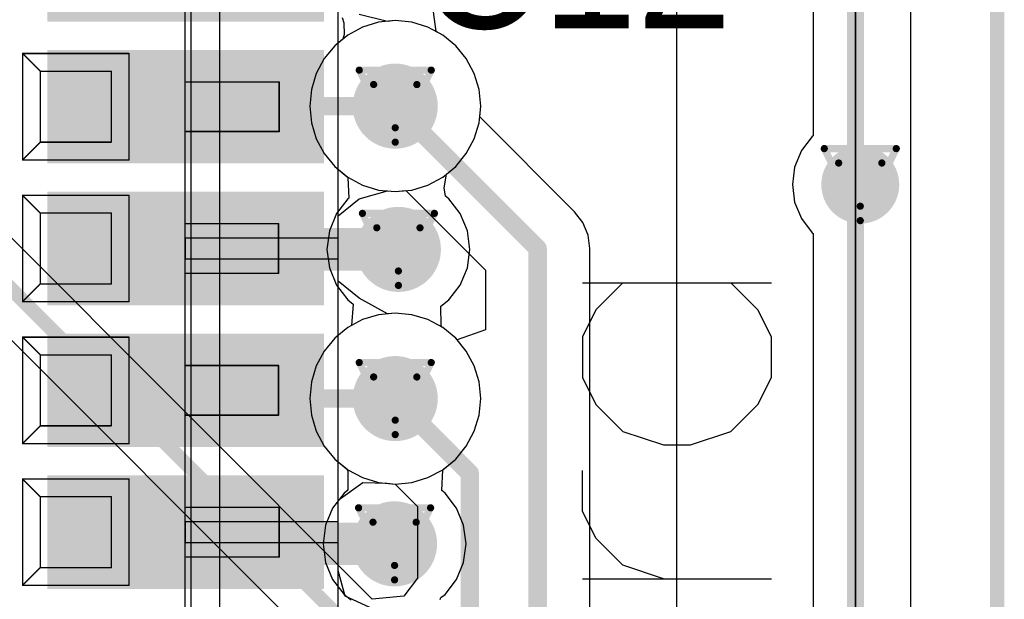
# Model space of a CAD drawing. Header units: millimetres. Extents: x 138 to 555, y 26 to 334.
# Tile 686 of 713: x 361.92 to 368.87, y 293.53 to 297.62. Entities that reach past the tile are written whole.
import ezdxf

# ---------------------------------------------------------------- set-up
doc = ezdxf.new("R2010")
doc.units = ezdxf.units.MM
for name, color, linetype in [('BottomLayer', 5, 'Continuous'), ('DrillDrawing', 1, 'Continuous'), ('KeepOutLayer', 6, 'Continuous'), ('Mechanical20', 56, 'Continuous'), ('Mechanical27', 56, 'Continuous'), ('Mechanical30', 56, 'Continuous'), ('MidLayer1', 16, 'Continuous'), ('MidLayer2', 76, 'Continuous'), ('MidLayer3', 90, 'Continuous'), ('MidLayer4', 156, 'Continuous'), ('MultiLayer', 9, 'Continuous'), ('TopLayer', 1, 'Continuous'), ('TopOverlay', 2, 'Continuous'), ('TopPaste', 8, 'Continuous'), ('TopSolder', 216, 'Continuous'), ('ViaHoleLayer', 16, 'Continuous')]:
    doc.layers.add(name, color=color, linetype=linetype)

# ---------------------------------------------------------------- blocks, each defined once
blk = doc.blocks.new('CON_SAMTEC_CLM_120_02_L_D_R__________C______503')
at = {"layer": 'Mechanical20', "const_width": 0.01}
blk.add_lwpolyline([(2.35, -10.45), (2.35, 10.45)], dxfattribs=at)
at = {"layer": 'Mechanical27', "const_width": 0.01}
for points in [[(6, -18), (6, 20)], [(1.27, -10.215), (1.27, 10.215)], [(0.125, 7.875), (0.875, 7.875)], [(0.125, 7.125), (0.125, 7.875)], [(0.125, 7.875), (0.25, 7.75)], [(0.875, 7.125), (0.875, 7.875)], [(0.25, 7.25), (0.25, 7.75)], [(0.25, 7.75), (0.75, 7.75)], [(0.75, 7.25), (0.75, 7.75)], [(1.28, 7.675), (1.935, 7.675)], [(1.935, 7.325), (1.935, 7.675)], [(1.28, 7.325), (1.935, 7.325)], [(0.125, 7.125), (0.25, 7.25)], [(0.25, 7.25), (0.75, 7.25)], [(0.125, 7.125), (0.875, 7.125)], [(0.125, 6.875), (0.875, 6.875)], [(0.125, 6.125), (0.125, 6.875)], [(0.125, 6.875), (0.25, 6.75)], [(0.875, 6.125), (0.875, 6.875)], [(0.25, 6.25), (0.25, 6.75)], [(0.25, 6.75), (0.75, 6.75)], [(0.75, 6.25), (0.75, 6.75)], [(1.275, 6.675), (1.93, 6.675)], [(1.93, 6.325), (1.93, 6.675)], [(1.275, 6.325), (1.93, 6.325)], [(0.125, 6.125), (0.25, 6.25)], [(0.25, 6.25), (0.75, 6.25)], [(0.125, 6.125), (0.875, 6.125)], [(0.125, 5.875), (0.875, 5.875)], [(0.125, 5.125), (0.125, 5.875)], [(0.125, 5.875), (0.25, 5.75)], [(0.875, 5.125), (0.875, 5.875)], [(0.25, 5.25), (0.25, 5.75)], [(0.25, 5.75), (0.75, 5.75)], [(0.75, 5.25), (0.75, 5.75)], [(1.275, 5.675), (1.93, 5.675)], [(1.93, 5.325), (1.93, 5.675)], [(1.275, 5.325), (1.93, 5.325)], [(0.125, 5.125), (0.25, 5.25)], [(0.25, 5.25), (0.75, 5.25)], [(0.125, 5.125), (0.875, 5.125)], [(0.125, 4.875), (0.875, 4.875)], [(0.125, 4.125), (0.125, 4.875)], [(0.125, 4.875), (0.25, 4.75)], [(0.875, 4.125), (0.875, 4.875)], [(0.25, 4.25), (0.25, 4.75)], [(0.25, 4.75), (0.75, 4.75)], [(0.75, 4.25), (0.75, 4.75)], [(1.28, 4.675), (1.935, 4.675)], [(1.935, 4.325), (1.935, 4.675)], [(1.28, 4.325), (1.935, 4.325)], [(0.125, 4.125), (0.25, 4.25)], [(0.25, 4.25), (0.75, 4.25)], [(0.125, 4.125), (0.875, 4.125)]]:
    blk.add_lwpolyline(points, dxfattribs=at)
at = {"layer": 'Mechanical27', "const_width": 0.005}
for points in [[(0.1225, 7.875, 1), (0.1275, 7.875, 1)], [(0.1225, 7.875, 1), (0.1275, 7.875, 1)], [(0.1225, 7.875, 1), (0.1275, 7.875, 1)], [(0.8725, 7.875, 1), (0.8775, 7.875, 1)], [(0.8725, 7.875, 1), (0.8775, 7.875, 1)], [(0.2475, 7.75, 1), (0.2525, 7.75, 1)], [(0.2475, 7.75, 1), (0.2525, 7.75, 1)], [(0.2475, 7.75, 1), (0.2525, 7.75, 1)], [(0.7475, 7.75, 1), (0.7525, 7.75, 1)], [(0.7475, 7.75, 1), (0.7525, 7.75, 1)], [(1.2775, 7.675, 1), (1.2825, 7.675, 1)], [(1.9325, 7.675, 1), (1.9375, 7.675, 1)], [(1.9325, 7.675, 1), (1.9375, 7.675, 1)], [(1.2775, 7.325, 1), (1.2825, 7.325, 1)], [(1.9325, 7.325, 1), (1.9375, 7.325, 1)], [(1.9325, 7.325, 1), (1.9375, 7.325, 1)], [(0.2475, 7.25, 1), (0.2525, 7.25, 1)], [(0.2475, 7.25, 1), (0.2525, 7.25, 1)], [(0.2475, 7.25, 1), (0.2525, 7.25, 1)], [(0.7475, 7.25, 1), (0.7525, 7.25, 1)], [(0.7475, 7.25, 1), (0.7525, 7.25, 1)], [(0.1225, 7.125, 1), (0.1275, 7.125, 1)], [(0.1225, 7.125, 1), (0.1275, 7.125, 1)], [(0.1225, 7.125, 1), (0.1275, 7.125, 1)], [(0.8725, 7.125, 1), (0.8775, 7.125, 1)], [(0.8725, 7.125, 1), (0.8775, 7.125, 1)], [(0.1225, 6.875, 1), (0.1275, 6.875, 1)], [(0.1225, 6.875, 1), (0.1275, 6.875, 1)], [(0.1225, 6.875, 1), (0.1275, 6.875, 1)], [(0.8725, 6.875, 1), (0.8775, 6.875, 1)], [(0.8725, 6.875, 1), (0.8775, 6.875, 1)], [(0.2475, 6.75, 1), (0.2525, 6.75, 1)], [(0.2475, 6.75, 1), (0.2525, 6.75, 1)], [(0.2475, 6.75, 1), (0.2525, 6.75, 1)], [(0.7475, 6.75, 1), (0.7525, 6.75, 1)], [(0.7475, 6.75, 1), (0.7525, 6.75, 1)], [(1.2725, 6.675, 1), (1.2775, 6.675, 1)], [(1.9275, 6.675, 1), (1.9325, 6.675, 1)], [(1.9275, 6.675, 1), (1.9325, 6.675, 1)], [(1.2725, 6.325, 1), (1.2775, 6.325, 1)], [(1.9275, 6.325, 1), (1.9325, 6.325, 1)], [(1.9275, 6.325, 1), (1.9325, 6.325, 1)], [(0.2475, 6.25, 1), (0.2525, 6.25, 1)], [(0.2475, 6.25, 1), (0.2525, 6.25, 1)], [(0.2475, 6.25, 1), (0.2525, 6.25, 1)], [(0.7475, 6.25, 1), (0.7525, 6.25, 1)], [(0.7475, 6.25, 1), (0.7525, 6.25, 1)], [(0.1225, 6.125, 1), (0.1275, 6.125, 1)], [(0.1225, 6.125, 1), (0.1275, 6.125, 1)], [(0.1225, 6.125, 1), (0.1275, 6.125, 1)], [(0.8725, 6.125, 1), (0.8775, 6.125, 1)], [(0.8725, 6.125, 1), (0.8775, 6.125, 1)], [(0.1225, 5.875, 1), (0.1275, 5.875, 1)], [(0.1225, 5.875, 1), (0.1275, 5.875, 1)], [(0.1225, 5.875, 1), (0.1275, 5.875, 1)], [(0.8725, 5.875, 1), (0.8775, 5.875, 1)], [(0.8725, 5.875, 1), (0.8775, 5.875, 1)], [(0.2475, 5.75, 1), (0.2525, 5.75, 1)], [(0.2475, 5.75, 1), (0.2525, 5.75, 1)], [(0.2475, 5.75, 1), (0.2525, 5.75, 1)], [(0.7475, 5.75, 1), (0.7525, 5.75, 1)], [(0.7475, 5.75, 1), (0.7525, 5.75, 1)], [(1.2725, 5.675, 1), (1.2775, 5.675, 1)], [(1.9275, 5.675, 1), (1.9325, 5.675, 1)], [(1.9275, 5.675, 1), (1.9325, 5.675, 1)], [(1.2725, 5.325, 1), (1.2775, 5.325, 1)], [(1.9275, 5.325, 1), (1.9325, 5.325, 1)], [(1.9275, 5.325, 1), (1.9325, 5.325, 1)], [(0.2475, 5.25, 1), (0.2525, 5.25, 1)], [(0.2475, 5.25, 1), (0.2525, 5.25, 1)], [(0.2475, 5.25, 1), (0.2525, 5.25, 1)], [(0.7475, 5.25, 1), (0.7525, 5.25, 1)], [(0.7475, 5.25, 1), (0.7525, 5.25, 1)], [(0.1225, 5.125, 1), (0.1275, 5.125, 1)], [(0.1225, 5.125, 1), (0.1275, 5.125, 1)], [(0.1225, 5.125, 1), (0.1275, 5.125, 1)], [(0.8725, 5.125, 1), (0.8775, 5.125, 1)], [(0.8725, 5.125, 1), (0.8775, 5.125, 1)], [(0.1225, 4.875, 1), (0.1275, 4.875, 1)], [(0.1225, 4.875, 1), (0.1275, 4.875, 1)], [(0.1225, 4.875, 1), (0.1275, 4.875, 1)], [(0.8725, 4.875, 1), (0.8775, 4.875, 1)], [(0.8725, 4.875, 1), (0.8775, 4.875, 1)], [(0.2475, 4.75, 1), (0.2525, 4.75, 1)], [(0.2475, 4.75, 1), (0.2525, 4.75, 1)], [(0.2475, 4.75, 1), (0.2525, 4.75, 1)], [(0.7475, 4.75, 1), (0.7525, 4.75, 1)], [(0.7475, 4.75, 1), (0.7525, 4.75, 1)], [(1.2775, 4.675, 1), (1.2825, 4.675, 1)], [(1.9325, 4.675, 1), (1.9375, 4.675, 1)], [(1.9325, 4.675, 1), (1.9375, 4.675, 1)], [(1.2775, 4.325, 1), (1.2825, 4.325, 1)], [(1.9325, 4.325, 1), (1.9375, 4.325, 1)], [(1.9325, 4.325, 1), (1.9375, 4.325, 1)], [(0.2475, 4.25, 1), (0.2525, 4.25, 1)], [(0.2475, 4.25, 1), (0.2525, 4.25, 1)], [(0.2475, 4.25, 1), (0.2525, 4.25, 1)], [(0.7475, 4.25, 1), (0.7525, 4.25, 1)], [(0.7475, 4.25, 1), (0.7525, 4.25, 1)], [(0.1225, 4.125, 1), (0.1275, 4.125, 1)], [(0.1225, 4.125, 1), (0.1275, 4.125, 1)], [(0.1225, 4.125, 1), (0.1275, 4.125, 1)], [(0.8725, 4.125, 1), (0.8775, 4.125, 1)], [(0.8725, 4.125, 1), (0.8775, 4.125, 1)]]:
    blk.add_lwpolyline(points, format="xyb", close=True, dxfattribs=at)
at = {"layer": 'TopLayer'}
for points in [[(2.2, 7.85), (0.35, 7.85), (2.2, 7.15), (0.35, 7.15)], [(2.2, 6.85), (0.35, 6.85), (2.2, 6.15), (0.35, 6.15)], [(2.2, 5.85), (0.35, 5.85), (2.2, 5.15), (0.35, 5.15)], [(2.2, 4.85), (0.35, 4.85), (2.2, 4.15), (0.35, 4.15)]]:
    blk.add_solid(points, dxfattribs=at)
at = {"layer": 'TopOverlay', "const_width": 0.12}
blk.add_lwpolyline([(6, -18), (6, 20)], dxfattribs=at)
at = {"layer": 'TopPaste'}
for points in [[(2.2, 7.85), (0.35, 7.85), (2.2, 7.15), (0.35, 7.15)], [(2.2, 6.85), (0.35, 6.85), (2.2, 6.15), (0.35, 6.15)], [(2.2, 5.85), (0.35, 5.85), (2.2, 5.15), (0.35, 5.15)], [(2.2, 4.85), (0.35, 4.85), (2.2, 4.15), (0.35, 4.15)]]:
    blk.add_solid(points, dxfattribs=at)
at = {"layer": 'TopSolder'}
for points in [[(2.25, 8.9), (0.3, 8.9), (2.25, 8.1), (0.3, 8.1)], [(2.25, 7.9), (0.3, 7.9), (2.25, 7.1), (0.3, 7.1)], [(2.25, 6.9), (0.3, 6.9), (2.25, 6.1), (0.3, 6.1)], [(2.25, 5.9), (0.3, 5.9), (2.25, 5.1), (0.3, 5.1)], [(2.25, 4.9), (0.3, 4.9), (2.25, 4.1), (0.3, 4.1)]]:
    blk.add_solid(points, dxfattribs=at)

msp = doc.modelspace()

# ---------------------------------------------------------------- linework, layer by layer
at = {"layer": 'BottomLayer'}
for p, q in [((368.2087, 310.8956), (368.2087, 62.1191)), ((364.3434, 297.5683), (364.2392, 297.5126)), ((364.4565, 297.6026), (364.3434, 297.5683)), ((364.5741, 297.6142), (364.4565, 297.6026)), ((364.6917, 297.6026), (364.5741, 297.6142)), ((364.8049, 297.5683), (364.6917, 297.6026)), ((364.9091, 297.5126), (364.8049, 297.5683)), ((364.4121, 293.5362), (360.4271, 297.5212)), ((364.2392, 297.5126), (364.1478, 297.4376)), ((365.0004, 297.4376), (364.9091, 297.5126)), ((364.1478, 297.4376), (364.0728, 297.3462)), ((365.0754, 297.3462), (365.0004, 297.4376)), ((364.0728, 297.3462), (364.0171, 297.242)), ((365.1311, 297.242), (365.0754, 297.3462)), ((364.0171, 297.242), (363.9828, 297.1289)), ((365.1654, 297.1289), (365.1311, 297.242)), ((360.1413, 297.0861), (364.1057, 293.1217)), ((363.9828, 297.1289), (363.9712, 297.0113)), ((365.177, 297.0113), (365.1654, 297.1289)), ((363.9712, 297.0113), (363.9828, 296.8936)), ((365.1697, 296.9364), (365.177, 297.0113)), ((365.8389, 296.2671), (365.1697, 296.9364)), ((363.9828, 296.8936), (364.0171, 296.7805)), ((364.0171, 296.7805), (364.0728, 296.6763)), ((364.0728, 296.6763), (364.1478, 296.5849)), ((364.1478, 296.5849), (364.2392, 296.51)), ((364.2392, 296.51), (364.3434, 296.4543)), ((364.3434, 296.4543), (364.4565, 296.4199)), ((364.4565, 296.4199), (364.5741, 296.4084)), ((364.5741, 296.4084), (364.649, 296.4157)), ((364.649, 296.4157), (365.2104, 295.8543)), ((365.8974, 296.1909), (365.8389, 296.2671)), ((365.9342, 296.1021), (365.8974, 296.1909)), ((365.9467, 296.0068), (365.9342, 296.1021)), ((365.9467, 290.5292), (365.9467, 296.0068)), ((365.2104, 295.8543), (365.2104, 295.4351)), ((364.4565, 295.5407), (364.3434, 295.5064)), ((364.5741, 295.5523), (364.4565, 295.5407)), ((364.6917, 295.5407), (364.5741, 295.5523)), ((364.8049, 295.5064), (364.6917, 295.5407)), ((364.3434, 295.5064), (364.2392, 295.4507)), ((364.9091, 295.4507), (364.8049, 295.5064)), ((364.2392, 295.4507), (364.1478, 295.3757)), ((365.0004, 295.3757), (364.9091, 295.4507)), ((365.2104, 295.4351), (365.0104, 295.3635)), ((364.1478, 295.3757), (364.0728, 295.2843)), ((365.0104, 295.3635), (365.0004, 295.3757)), ((364.0728, 295.2843), (364.0171, 295.1801)), ((364.0171, 295.1801), (363.9828, 295.067)), ((363.9828, 295.067), (363.9712, 294.9494)), ((363.9712, 294.9494), (363.9828, 294.8317)), ((363.9828, 294.8317), (364.0171, 294.7186)), ((364.0171, 294.7186), (364.0728, 294.6144)), ((364.0728, 294.6144), (364.1478, 294.5231)), ((364.1478, 294.5231), (364.2392, 294.4481)), ((364.2392, 294.4481), (364.3434, 294.3924)), ((364.3434, 294.3924), (364.4565, 294.358)), ((364.4565, 294.358), (364.5741, 294.3465)), ((364.5741, 294.3465), (364.7313, 294.1883)), ((364.7313, 294.1883), (364.7313, 293.6824)), ((364.7313, 293.6824), (364.6358, 293.5554)), ((364.6358, 293.5554), (364.4121, 293.5362))]:
    msp.add_line(p, q, dxfattribs=at)
for points, const_width in [([(360.2468, 297.341), (364.5933, 292.9946)], 0.1), ([(364.5741, 297.0113), (365.5786, 296.0068)], 0.13), ([(365.5786, 290.5292), (365.5786, 296.0068)], 0.13), ([(364.5741, 294.9494), (365.0994, 294.4241)], 0.13), ([(365.0994, 290.6461), (365.0994, 294.4241)], 0.13)]:
    msp.add_lwpolyline(points, dxfattribs=dict(at, const_width=const_width))
for points, const_width in [([(364.4241, 297.0113, 1), (364.7241, 297.0113, 1)], 0.3), ([(364.5416, 297.0113, 1), (364.6066, 297.0113, 1)], 0.065), ([(367.7169, 296.458, 1), (367.9919, 296.458, 1)], 0.275), ([(364.4464, 296.0013, 1), (364.7464, 296.0013, 1)], 0.3), ([(365.5461, 296.0068, 1), (365.6111, 296.0068, 1)], 0.065), ([(365.5461, 296.0068, 1), (365.6111, 296.0068, 1)], 0.065), ([(364.4241, 294.9494, 1), (364.7241, 294.9494, 1)], 0.3), ([(364.5416, 294.9494, 1), (364.6066, 294.9494, 1)], 0.065), ([(365.0669, 294.4241, 1), (365.1319, 294.4241, 1)], 0.065), ([(365.0669, 294.4241, 1), (365.1319, 294.4241, 1)], 0.065), ([(364.4194, 293.9253, 1), (364.7194, 293.9253, 1)], 0.3)]:
    msp.add_lwpolyline(points, format="xyb", close=True, dxfattribs=dict(at, const_width=const_width))
at = {"layer": 'DrillDrawing'}
for points, const_width in [([(368.8205, 61.5074), (368.8205, 311.5074)], 0.1), ([(364.3201, 297.2653), (364.8281, 297.2653)], 0.0508), ([(364.3201, 297.2653), (364.5741, 296.7573)], 0.0508), ([(364.5741, 296.7573), (364.8281, 297.2653)], 0.0508), ([(364.4217, 297.1637), (364.7265, 297.1637)], 0.0508), ([(364.4217, 297.1637), (364.5741, 296.8589)], 0.0508), ([(364.5741, 296.8589), (364.7265, 297.1637)], 0.0508), ([(367.6004, 296.712), (368.1084, 296.712)], 0.0508), ([(367.6004, 296.712), (367.8544, 296.204)], 0.0508), ([(367.8544, 296.204), (368.1084, 296.712)], 0.0508), ([(367.702, 296.6104), (368.0068, 296.6104)], 0.0508), ([(367.702, 296.6104), (367.8544, 296.3056)], 0.0508), ([(367.8544, 296.3056), (368.0068, 296.6104)], 0.0508), ([(364.3424, 296.2553), (364.8504, 296.2553)], 0.0508), ([(364.3424, 296.2553), (364.5964, 295.7473)], 0.0508), ([(364.5964, 295.7473), (364.8504, 296.2553)], 0.0508), ([(364.444, 296.1537), (364.7488, 296.1537)], 0.0508), ([(364.444, 296.1537), (364.5964, 295.8489)], 0.0508), ([(364.5964, 295.8489), (364.7488, 296.1537)], 0.0508), ([(364.3201, 295.2034), (364.8281, 295.2034)], 0.0508), ([(364.3201, 295.2034), (364.5741, 294.6954)], 0.0508), ([(364.5741, 294.6954), (364.8281, 295.2034)], 0.0508), ([(364.4217, 295.1018), (364.7265, 295.1018)], 0.0508), ([(364.4217, 295.1018), (364.5741, 294.797)], 0.0508), ([(364.5741, 294.797), (364.7265, 295.1018)], 0.0508), ([(364.3154, 294.1793), (364.8234, 294.1793)], 0.0508), ([(364.3154, 294.1793), (364.5694, 293.6713)], 0.0508), ([(364.5694, 293.6713), (364.8234, 294.1793)], 0.0508), ([(364.417, 294.0777), (364.7218, 294.0777)], 0.0508), ([(364.417, 294.0777), (364.5694, 293.7729)], 0.0508), ([(364.5694, 293.7729), (364.7218, 294.0777)], 0.0508)]:
    msp.add_lwpolyline(points, dxfattribs=dict(at, const_width=const_width))
at = {"layer": 'DrillDrawing', "const_width": 0.0254}
for points in [[(364.3074, 297.2653, 1), (364.3328, 297.2653, 1)], [(364.3074, 297.2653, 1), (364.3328, 297.2653, 1)], [(364.8154, 297.2653, 1), (364.8408, 297.2653, 1)], [(364.8154, 297.2653, 1), (364.8408, 297.2653, 1)], [(364.409, 297.1637, 1), (364.4344, 297.1637, 1)], [(364.409, 297.1637, 1), (364.4344, 297.1637, 1)], [(364.7138, 297.1637, 1), (364.7392, 297.1637, 1)], [(364.7138, 297.1637, 1), (364.7392, 297.1637, 1)], [(364.5614, 296.8589, 1), (364.5868, 296.8589, 1)], [(364.5614, 296.8589, 1), (364.5868, 296.8589, 1)], [(364.5614, 296.7573, 1), (364.5868, 296.7573, 1)], [(364.5614, 296.7573, 1), (364.5868, 296.7573, 1)], [(367.5877, 296.712, 1), (367.6131, 296.712, 1)], [(367.5877, 296.712, 1), (367.6131, 296.712, 1)], [(368.0957, 296.712, 1), (368.1211, 296.712, 1)], [(368.0957, 296.712, 1), (368.1211, 296.712, 1)], [(367.6893, 296.6104, 1), (367.7147, 296.6104, 1)], [(367.6893, 296.6104, 1), (367.7147, 296.6104, 1)], [(367.9941, 296.6104, 1), (368.0195, 296.6104, 1)], [(367.9941, 296.6104, 1), (368.0195, 296.6104, 1)], [(367.8417, 296.3056, 1), (367.8671, 296.3056, 1)], [(367.8417, 296.3056, 1), (367.8671, 296.3056, 1)], [(364.3297, 296.2553, 1), (364.3551, 296.2553, 1)], [(364.3297, 296.2553, 1), (364.3551, 296.2553, 1)], [(364.8377, 296.2553, 1), (364.8631, 296.2553, 1)], [(364.8377, 296.2553, 1), (364.8631, 296.2553, 1)], [(367.8417, 296.204, 1), (367.8671, 296.204, 1)], [(367.8417, 296.204, 1), (367.8671, 296.204, 1)], [(364.4313, 296.1537, 1), (364.4567, 296.1537, 1)], [(364.4313, 296.1537, 1), (364.4567, 296.1537, 1)], [(364.7361, 296.1537, 1), (364.7615, 296.1537, 1)], [(364.7361, 296.1537, 1), (364.7615, 296.1537, 1)], [(364.5837, 295.8489, 1), (364.6091, 295.8489, 1)], [(364.5837, 295.8489, 1), (364.6091, 295.8489, 1)], [(364.5837, 295.7473, 1), (364.6091, 295.7473, 1)], [(364.5837, 295.7473, 1), (364.6091, 295.7473, 1)], [(364.3074, 295.2034, 1), (364.3328, 295.2034, 1)], [(364.3074, 295.2034, 1), (364.3328, 295.2034, 1)], [(364.8154, 295.2034, 1), (364.8408, 295.2034, 1)], [(364.8154, 295.2034, 1), (364.8408, 295.2034, 1)], [(364.409, 295.1018, 1), (364.4344, 295.1018, 1)], [(364.409, 295.1018, 1), (364.4344, 295.1018, 1)], [(364.7138, 295.1018, 1), (364.7392, 295.1018, 1)], [(364.7138, 295.1018, 1), (364.7392, 295.1018, 1)], [(364.5614, 294.797, 1), (364.5868, 294.797, 1)], [(364.5614, 294.797, 1), (364.5868, 294.797, 1)], [(364.5614, 294.6954, 1), (364.5868, 294.6954, 1)], [(364.5614, 294.6954, 1), (364.5868, 294.6954, 1)], [(364.3027, 294.1793, 1), (364.3281, 294.1793, 1)], [(364.3027, 294.1793, 1), (364.3281, 294.1793, 1)], [(364.8107, 294.1793, 1), (364.8361, 294.1793, 1)], [(364.8107, 294.1793, 1), (364.8361, 294.1793, 1)], [(364.4043, 294.0777, 1), (364.4297, 294.0777, 1)], [(364.4043, 294.0777, 1), (364.4297, 294.0777, 1)], [(364.7091, 294.0777, 1), (364.7345, 294.0777, 1)], [(364.7091, 294.0777, 1), (364.7345, 294.0777, 1)], [(364.5567, 293.7729, 1), (364.5821, 293.7729, 1)], [(364.5567, 293.7729, 1), (364.5821, 293.7729, 1)], [(364.5567, 293.6713, 1), (364.5821, 293.6713, 1)], [(364.5567, 293.6713, 1), (364.5821, 293.6713, 1)]]:
    msp.add_lwpolyline(points, format="xyb", close=True, dxfattribs=at)
at = {"layer": 'KeepOutLayer', "const_width": 0.1}
msp.add_lwpolyline([(368.8205, 61.5074), (368.8205, 311.5074)], dxfattribs=at)
at = {"layer": 'Mechanical27', "const_width": 0.1}
msp.add_lwpolyline([(368.8205, 61.5074), (368.8205, 311.5074)], dxfattribs=at)
at = {"layer": 'Mechanical30', "const_width": 0.1}
msp.add_lwpolyline([(368.8205, 61.5074), (368.8205, 311.5074)], dxfattribs=at)
at = {"layer": 'MidLayer1'}
for p, q in [((367.523, 306.1341), (367.523, 296.8024)), ((363.1318, 299.123), (363.1318, 293.8935)), ((363.3357, 293.8935), (363.3357, 299.123)), ((364.2006, 297.636), (364.2126, 297.5976)), ((364.8624, 297.5375), (364.8434, 297.6763)), ((364.2126, 297.5976), (364.2135, 297.5172)), ((364.2038, 297.4836), (364.1478, 297.4376)), ((364.2135, 297.5172), (364.2038, 297.4836)), ((364.9091, 297.5126), (364.8624, 297.5375)), ((365.0004, 297.4376), (364.9091, 297.5126)), ((364.1478, 297.4376), (364.0728, 297.3462)), ((365.0754, 297.3462), (365.0004, 297.4376)), ((364.0728, 297.3462), (364.0171, 297.242)), ((365.1311, 297.242), (365.0754, 297.3462)), ((364.0171, 297.242), (363.9828, 297.1289)), ((365.1654, 297.1289), (365.1311, 297.242)), ((363.9828, 297.1289), (363.9712, 297.0113)), ((365.177, 297.0113), (365.1654, 297.1289)), ((363.9712, 297.0113), (363.9828, 296.8936)), ((365.1654, 296.8936), (365.177, 297.0113)), ((363.9828, 296.8936), (364.0171, 296.7805)), ((365.1311, 296.7805), (365.1654, 296.8936)), ((367.5156, 296.7968), (367.4395, 296.6976)), ((367.523, 296.8024), (367.5156, 296.7968)), ((364.0171, 296.7805), (364.0728, 296.6763)), ((365.0754, 296.6763), (365.1311, 296.7805)), ((364.0728, 296.6763), (364.1478, 296.5849)), ((365.0004, 296.5849), (365.0754, 296.6763)), ((367.4395, 296.6976), (367.3916, 296.582)), ((364.1478, 296.5849), (364.2344, 296.5139)), ((364.9354, 296.5315), (365.0004, 296.5849)), ((367.3916, 296.582), (367.3753, 296.458)), ((364.2344, 296.5139), (364.2392, 296.5089)), ((364.2392, 296.5089), (364.2457, 296.3625)), ((364.9202, 296.4345), (364.9354, 296.5315)), ((367.3753, 296.458), (367.3916, 296.334)), ((364.9288, 296.3765), (364.9202, 296.4345)), ((364.953, 296.3579), (364.9288, 296.3765)), ((364.2398, 296.3579), (364.1597, 296.2535)), ((364.2457, 296.3625), (364.2398, 296.3579)), ((365.0331, 296.2535), (364.953, 296.3579)), ((367.3916, 296.334), (367.4395, 296.2185)), ((364.1597, 296.2535), (364.1093, 296.1319)), ((365.0835, 296.1319), (365.0331, 296.2535)), ((367.4395, 296.2185), (367.5156, 296.1192)), ((364.1093, 296.1319), (364.0921, 296.0013)), ((365.1007, 296.0013), (365.0835, 296.1319)), ((367.5156, 296.1192), (367.523, 296.1136)), ((367.523, 296.1136), (367.523, 288.9769)), ((364.0921, 296.0013), (364.1093, 295.8708)), ((365.0835, 295.8708), (365.1007, 296.0013)), ((364.1093, 295.8708), (364.1597, 295.7492)), ((365.0331, 295.7492), (365.0835, 295.8708)), ((364.1597, 295.7492), (364.2398, 295.6447)), ((364.953, 295.6447), (365.0331, 295.7492)), ((364.2398, 295.6447), (364.278, 295.6154)), ((364.278, 295.6154), (364.2656, 295.4648)), ((364.8965, 295.6014), (364.953, 295.6447)), ((364.8982, 295.4644), (364.8965, 295.6014)), ((364.2656, 295.4648), (364.2392, 295.4507)), ((364.9035, 295.4536), (364.8982, 295.4644)), ((364.2392, 295.4507), (364.1478, 295.3757)), ((364.9091, 295.4507), (364.9035, 295.4536)), ((365.0004, 295.3757), (364.9091, 295.4507)), ((364.1478, 295.3757), (364.0728, 295.2843)), ((365.0754, 295.2843), (365.0004, 295.3757)), ((364.0728, 295.2843), (364.0171, 295.1801)), ((365.1311, 295.1801), (365.0754, 295.2843)), ((364.0171, 295.1801), (363.9828, 295.067)), ((365.1654, 295.067), (365.1311, 295.1801)), ((363.9828, 295.067), (363.9712, 294.9494)), ((365.177, 294.9494), (365.1654, 295.067)), ((363.9712, 294.9494), (363.9828, 294.8317)), ((365.1654, 294.8317), (365.177, 294.9494)), ((363.9828, 294.8317), (364.0171, 294.7186)), ((365.1311, 294.7186), (365.1654, 294.8317)), ((364.0171, 294.7186), (364.0728, 294.6144)), ((365.0754, 294.6144), (365.1311, 294.7186)), ((364.0728, 294.6144), (364.1478, 294.5231)), ((365.0004, 294.5231), (365.0754, 294.6144)), ((364.1478, 294.5231), (364.2303, 294.4554)), ((364.9134, 294.4516), (365.0004, 294.5231)), ((364.2303, 294.4554), (364.2393, 294.44)), ((364.2393, 294.44), (364.2407, 294.3033)), ((364.902, 294.3003), (364.909, 294.4473)), ((364.909, 294.4473), (364.9134, 294.4516)), ((364.2407, 294.3033), (364.2128, 294.2819)), ((364.926, 294.2819), (364.902, 294.3003)), ((364.2128, 294.2819), (364.1326, 294.1774)), ((365.0061, 294.1774), (364.926, 294.2819)), ((364.1326, 294.1774), (364.0823, 294.0558)), ((365.0565, 294.0558), (365.0061, 294.1774)), ((364.0823, 294.0558), (364.0651, 293.9253)), ((365.0737, 293.9253), (365.0565, 294.0558)), ((363.1318, 293.8935), (363.1318, 284.9124)), ((363.3357, 284.9124), (363.3357, 293.8935)), ((364.0651, 293.9253), (364.0823, 293.7947)), ((365.0565, 293.7947), (365.0737, 293.9253)), ((364.0823, 293.7947), (364.1326, 293.6731)), ((365.0061, 293.6731), (365.0565, 293.7947)), ((364.1326, 293.6731), (364.2128, 293.5687)), ((364.926, 293.5687), (365.0061, 293.6731)), ((364.2128, 293.5687), (364.2621, 293.5308)), ((364.8904, 293.5323), (364.8966, 293.5461)), ((364.8966, 293.5461), (364.926, 293.5687))]:
    msp.add_line(p, q, dxfattribs=at)
for points, const_width in [([(364.4241, 297.0113, 1), (364.7241, 297.0113, 1)], 0.3), ([(367.7169, 296.458, 1), (367.9919, 296.458, 1)], 0.275), ([(364.4464, 296.0013, 1), (364.7464, 296.0013, 1)], 0.3), ([(364.4241, 294.9494, 1), (364.7241, 294.9494, 1)], 0.3), ([(364.4194, 293.9253, 1), (364.7194, 293.9253, 1)], 0.3)]:
    msp.add_lwpolyline(points, format="xyb", close=True, dxfattribs=dict(at, const_width=const_width))
at = {"layer": 'MidLayer2'}
for p, q in [((368.2087, 310.8956), (368.2087, 62.1191)), ((364.3434, 297.5683), (364.2392, 297.5126)), ((364.4565, 297.6026), (364.3434, 297.5683)), ((364.5741, 297.6142), (364.4565, 297.6026)), ((364.6917, 297.6026), (364.5741, 297.6142)), ((364.8049, 297.5683), (364.6917, 297.6026)), ((364.9091, 297.5126), (364.8049, 297.5683)), ((364.2392, 297.5126), (364.1478, 297.4376)), ((365.0004, 297.4376), (364.9091, 297.5126)), ((364.1478, 297.4376), (364.0728, 297.3462)), ((365.0754, 297.3462), (365.0004, 297.4376)), ((364.0728, 297.3462), (364.0171, 297.242)), ((365.1311, 297.242), (365.0754, 297.3462)), ((364.0171, 297.242), (363.9828, 297.1289)), ((365.1654, 297.1289), (365.1311, 297.242)), ((363.9828, 297.1289), (363.9712, 297.0113)), ((365.177, 297.0113), (365.1654, 297.1289)), ((363.9712, 297.0113), (363.9828, 296.8936)), ((365.1654, 296.8936), (365.177, 297.0113)), ((363.9828, 296.8936), (364.0171, 296.7805)), ((365.1311, 296.7805), (365.1654, 296.8936)), ((364.0171, 296.7805), (364.0728, 296.6763)), ((365.0754, 296.6763), (365.1311, 296.7805)), ((364.0728, 296.6763), (364.1478, 296.5849)), ((365.0004, 296.5849), (365.0754, 296.6763)), ((364.1478, 296.5849), (364.2392, 296.51)), ((364.9091, 296.51), (365.0004, 296.5849)), ((364.2392, 296.51), (364.3434, 296.4543)), ((364.8049, 296.4543), (364.9091, 296.51)), ((364.3434, 296.4543), (364.4565, 296.4199)), ((364.6917, 296.4199), (364.8049, 296.4543)), ((364.4565, 296.4199), (364.5741, 296.4084)), ((364.5741, 296.4084), (364.6917, 296.4199)), ((364.4565, 295.5407), (364.3434, 295.5064)), ((364.5741, 295.5523), (364.4565, 295.5407)), ((364.6917, 295.5407), (364.5741, 295.5523)), ((364.8049, 295.5064), (364.6917, 295.5407)), ((364.3434, 295.5064), (364.2392, 295.4507)), ((364.9091, 295.4507), (364.8049, 295.5064)), ((364.2392, 295.4507), (364.1478, 295.3757)), ((365.0004, 295.3757), (364.9091, 295.4507)), ((364.1478, 295.3757), (364.0728, 295.2843)), ((365.0754, 295.2843), (365.0004, 295.3757)), ((364.0728, 295.2843), (364.0171, 295.1801)), ((365.1311, 295.1801), (365.0754, 295.2843)), ((364.0171, 295.1801), (363.9828, 295.067)), ((365.1654, 295.067), (365.1311, 295.1801)), ((363.9828, 295.067), (363.9712, 294.9494)), ((365.177, 294.9494), (365.1654, 295.067)), ((363.9712, 294.9494), (363.9828, 294.8317)), ((365.1654, 294.8317), (365.177, 294.9494)), ((363.9828, 294.8317), (364.0171, 294.7186)), ((365.1311, 294.7186), (365.1654, 294.8317)), ((364.0171, 294.7186), (364.0728, 294.6144)), ((365.0754, 294.6144), (365.1311, 294.7186)), ((364.0728, 294.6144), (364.1478, 294.5231)), ((365.0004, 294.5231), (365.0754, 294.6144)), ((364.1478, 294.5231), (364.2392, 294.4481)), ((364.9091, 294.4481), (365.0004, 294.5231)), ((364.2392, 294.4481), (364.3434, 294.3924)), ((364.8049, 294.3924), (364.9091, 294.4481)), ((364.3434, 294.3924), (364.4565, 294.358)), ((364.4565, 294.358), (364.5741, 294.3465)), ((364.5741, 294.3465), (364.6917, 294.358)), ((364.6917, 294.358), (364.8049, 294.3924))]:
    msp.add_line(p, q, dxfattribs=at)
for points, const_width in [([(364.4241, 297.0113, 1), (364.7241, 297.0113, 1)], 0.3), ([(367.7169, 296.458, 1), (367.9919, 296.458, 1)], 0.275), ([(364.4464, 296.0013, 1), (364.7464, 296.0013, 1)], 0.3), ([(364.4241, 294.9494, 1), (364.7241, 294.9494, 1)], 0.3), ([(364.4194, 293.9253, 1), (364.7194, 293.9253, 1)], 0.3)]:
    msp.add_lwpolyline(points, format="xyb", close=True, dxfattribs=dict(at, const_width=const_width))
at = {"layer": 'MidLayer3'}
for p, q in [((368.2087, 310.8956), (368.2087, 62.1191)), ((364.3434, 297.5683), (364.2392, 297.5126)), ((364.4565, 297.6026), (364.3434, 297.5683)), ((364.5741, 297.6142), (364.4565, 297.6026)), ((364.6917, 297.6026), (364.5741, 297.6142)), ((364.8049, 297.5683), (364.6917, 297.6026)), ((364.9091, 297.5126), (364.8049, 297.5683)), ((364.2392, 297.5126), (364.1478, 297.4376)), ((365.0004, 297.4376), (364.9091, 297.5126)), ((364.1478, 297.4376), (364.0728, 297.3462)), ((365.0754, 297.3462), (365.0004, 297.4376)), ((364.0728, 297.3462), (364.0171, 297.242)), ((365.1311, 297.242), (365.0754, 297.3462)), ((364.0171, 297.242), (363.9828, 297.1289)), ((365.1654, 297.1289), (365.1311, 297.242)), ((363.9828, 297.1289), (363.9712, 297.0113)), ((365.177, 297.0113), (365.1654, 297.1289)), ((363.9712, 297.0113), (363.9828, 296.8936)), ((365.1654, 296.8936), (365.177, 297.0113)), ((363.9828, 296.8936), (364.0171, 296.7805)), ((365.1311, 296.7805), (365.1654, 296.8936)), ((364.0171, 296.7805), (364.0728, 296.6763)), ((365.0754, 296.6763), (365.1311, 296.7805)), ((364.0728, 296.6763), (364.1478, 296.5849)), ((365.0004, 296.5849), (365.0754, 296.6763)), ((364.1478, 296.5849), (364.2392, 296.51)), ((364.9091, 296.51), (365.0004, 296.5849)), ((364.2392, 296.51), (364.3434, 296.4543)), ((364.8049, 296.4543), (364.9091, 296.51)), ((364.3434, 296.4543), (364.4565, 296.4199)), ((364.6917, 296.4199), (364.8049, 296.4543)), ((364.4565, 296.4199), (364.5741, 296.4084)), ((364.5741, 296.4084), (364.6917, 296.4199)), ((364.4565, 295.5407), (364.3434, 295.5064)), ((364.5741, 295.5523), (364.4565, 295.5407)), ((364.6917, 295.5407), (364.5741, 295.5523)), ((364.8049, 295.5064), (364.6917, 295.5407)), ((364.3434, 295.5064), (364.2392, 295.4507)), ((364.9091, 295.4507), (364.8049, 295.5064)), ((364.2392, 295.4507), (364.1478, 295.3757)), ((365.0004, 295.3757), (364.9091, 295.4507)), ((364.1478, 295.3757), (364.0728, 295.2843)), ((365.0754, 295.2843), (365.0004, 295.3757)), ((364.0728, 295.2843), (364.0171, 295.1801)), ((365.1311, 295.1801), (365.0754, 295.2843)), ((364.0171, 295.1801), (363.9828, 295.067)), ((365.1654, 295.067), (365.1311, 295.1801)), ((363.9828, 295.067), (363.9712, 294.9494)), ((365.177, 294.9494), (365.1654, 295.067)), ((363.9712, 294.9494), (363.9828, 294.8317)), ((365.1654, 294.8317), (365.177, 294.9494)), ((363.9828, 294.8317), (364.0171, 294.7186)), ((365.1311, 294.7186), (365.1654, 294.8317)), ((364.0171, 294.7186), (364.0728, 294.6144)), ((365.0754, 294.6144), (365.1311, 294.7186)), ((364.0728, 294.6144), (364.1478, 294.5231)), ((365.0004, 294.5231), (365.0754, 294.6144)), ((364.1478, 294.5231), (364.2392, 294.4481)), ((364.9091, 294.4481), (365.0004, 294.5231)), ((364.2392, 294.4481), (364.3434, 294.3924)), ((364.8049, 294.3924), (364.9091, 294.4481)), ((364.3434, 294.3924), (364.4565, 294.358)), ((364.4565, 294.358), (364.5741, 294.3465)), ((364.5741, 294.3465), (364.6917, 294.358)), ((364.6917, 294.358), (364.8049, 294.3924))]:
    msp.add_line(p, q, dxfattribs=at)
for points, const_width in [([(364.4241, 297.0113, 1), (364.7241, 297.0113, 1)], 0.3), ([(367.7169, 296.458, 1), (367.9919, 296.458, 1)], 0.275), ([(364.4464, 296.0013, 1), (364.7464, 296.0013, 1)], 0.3), ([(364.4241, 294.9494, 1), (364.7241, 294.9494, 1)], 0.3), ([(364.4194, 293.9253, 1), (364.7194, 293.9253, 1)], 0.3)]:
    msp.add_lwpolyline(points, format="xyb", close=True, dxfattribs=dict(at, const_width=const_width))
at = {"layer": 'MidLayer4'}
for p, q in [((366.5576, 298.3923), (366.5576, 240.3487)), ((364.2006, 297.636), (364.2126, 297.5976)), ((364.8624, 297.5375), (364.8434, 297.6763)), ((364.2126, 297.5976), (364.2135, 297.5172)), ((364.2038, 297.4836), (364.1478, 297.4376)), ((364.2135, 297.5172), (364.2038, 297.4836)), ((364.9091, 297.5126), (364.8624, 297.5375)), ((365.0004, 297.4376), (364.9091, 297.5126)), ((364.1478, 297.4376), (364.0728, 297.3462)), ((365.0754, 297.3462), (365.0004, 297.4376)), ((364.0728, 297.3462), (364.0171, 297.242)), ((365.1311, 297.242), (365.0754, 297.3462)), ((364.0171, 297.242), (363.9828, 297.1289)), ((365.1654, 297.1289), (365.1311, 297.242)), ((363.9828, 297.1289), (363.9712, 297.0113)), ((365.177, 297.0113), (365.1654, 297.1289)), ((363.9712, 297.0113), (363.9828, 296.8936)), ((365.1654, 296.8936), (365.177, 297.0113)), ((363.9828, 296.8936), (364.0171, 296.7805)), ((365.1311, 296.7805), (365.1654, 296.8936)), ((364.0171, 296.7805), (364.0728, 296.6763)), ((365.0754, 296.6763), (365.1311, 296.7805)), ((364.0728, 296.6763), (364.1478, 296.5849)), ((365.0004, 296.5849), (365.0754, 296.6763)), ((364.1478, 296.5849), (364.2344, 296.5139)), ((364.9354, 296.5315), (365.0004, 296.5849)), ((364.2344, 296.5139), (364.2392, 296.5089)), ((364.2392, 296.5089), (364.2457, 296.3625)), ((364.9202, 296.4345), (364.9354, 296.5315)), ((364.9288, 296.3765), (364.9202, 296.4345)), ((364.953, 296.3579), (364.9288, 296.3765)), ((364.2398, 296.3579), (364.1597, 296.2535)), ((364.2457, 296.3625), (364.2398, 296.3579)), ((365.0331, 296.2535), (364.953, 296.3579)), ((364.1597, 296.2535), (364.1093, 296.1319)), ((365.0835, 296.1319), (365.0331, 296.2535)), ((364.1093, 296.1319), (364.0921, 296.0013)), ((365.1007, 296.0013), (365.0835, 296.1319)), ((364.0921, 296.0013), (364.1093, 295.8708)), ((365.0835, 295.8708), (365.1007, 296.0013)), ((364.1093, 295.8708), (364.1597, 295.7492)), ((365.0331, 295.7492), (365.0835, 295.8708)), ((364.1597, 295.7492), (364.2398, 295.6447)), ((364.953, 295.6447), (365.0331, 295.7492)), ((364.2398, 295.6447), (364.278, 295.6154)), ((364.278, 295.6154), (364.2656, 295.4648)), ((364.8965, 295.6014), (364.953, 295.6447)), ((364.8982, 295.4644), (364.8965, 295.6014)), ((364.2656, 295.4648), (364.2392, 295.4507)), ((364.9035, 295.4536), (364.8982, 295.4644)), ((364.2392, 295.4507), (364.1478, 295.3757)), ((364.9091, 295.4507), (364.9035, 295.4536)), ((365.0004, 295.3757), (364.9091, 295.4507)), ((364.1478, 295.3757), (364.0728, 295.2843)), ((365.0754, 295.2843), (365.0004, 295.3757)), ((364.0728, 295.2843), (364.0171, 295.1801)), ((365.1311, 295.1801), (365.0754, 295.2843)), ((364.0171, 295.1801), (363.9828, 295.067)), ((365.1654, 295.067), (365.1311, 295.1801)), ((363.9828, 295.067), (363.9712, 294.9494)), ((365.177, 294.9494), (365.1654, 295.067)), ((363.9712, 294.9494), (363.9828, 294.8317)), ((365.1654, 294.8317), (365.177, 294.9494)), ((363.9828, 294.8317), (364.0171, 294.7186)), ((365.1311, 294.7186), (365.1654, 294.8317)), ((364.0171, 294.7186), (364.0728, 294.6144)), ((365.0754, 294.6144), (365.1311, 294.7186)), ((364.0728, 294.6144), (364.1478, 294.5231)), ((365.0004, 294.5231), (365.0754, 294.6144)), ((364.1478, 294.5231), (364.2303, 294.4554)), ((364.9134, 294.4516), (365.0004, 294.5231)), ((364.2303, 294.4554), (364.2393, 294.44)), ((364.2393, 294.44), (364.2407, 294.3033)), ((364.902, 294.3003), (364.909, 294.4473)), ((364.909, 294.4473), (364.9134, 294.4516)), ((364.2407, 294.3033), (364.2128, 294.2819)), ((364.926, 294.2819), (364.902, 294.3003)), ((364.2128, 294.2819), (364.1326, 294.1774)), ((365.0061, 294.1774), (364.926, 294.2819)), ((364.1326, 294.1774), (364.0823, 294.0558)), ((365.0565, 294.0558), (365.0061, 294.1774)), ((364.0823, 294.0558), (364.0651, 293.9253)), ((365.0737, 293.9253), (365.0565, 294.0558)), ((364.0651, 293.9253), (364.0823, 293.7947)), ((365.0565, 293.7947), (365.0737, 293.9253)), ((364.0823, 293.7947), (364.1326, 293.6731)), ((365.0061, 293.6731), (365.0565, 293.7947)), ((364.1326, 293.6731), (364.2128, 293.5687)), ((364.926, 293.5687), (365.0061, 293.6731)), ((364.2128, 293.5687), (364.2621, 293.5308)), ((364.8904, 293.5323), (364.8966, 293.5461)), ((364.8966, 293.5461), (364.926, 293.5687))]:
    msp.add_line(p, q, dxfattribs=at)
for points, const_width in [([(364.4241, 297.0113, 1), (364.7241, 297.0113, 1)], 0.3), ([(367.7169, 296.458, 1), (367.9919, 296.458, 1)], 0.275), ([(364.4464, 296.0013, 1), (364.7464, 296.0013, 1)], 0.3), ([(364.4241, 294.9494, 1), (364.7241, 294.9494, 1)], 0.3), ([(364.4194, 293.9253, 1), (364.7194, 293.9253, 1)], 0.3)]:
    msp.add_lwpolyline(points, format="xyb", close=True, dxfattribs=dict(at, const_width=const_width))
at = {"layer": 'MultiLayer'}
for points, const_width in [([(364.4241, 297.0113, 1), (364.7241, 297.0113, 1)], 0.3), ([(367.7169, 296.458, 1), (367.9919, 296.458, 1)], 0.275), ([(364.4464, 296.0013, 1), (364.7464, 296.0013, 1)], 0.3), ([(364.4241, 294.9494, 1), (364.7241, 294.9494, 1)], 0.3), ([(364.4194, 293.9253, 1), (364.7194, 293.9253, 1)], 0.3)]:
    msp.add_lwpolyline(points, format="xyb", close=True, dxfattribs=dict(at, const_width=const_width))
at = {"layer": 'TopLayer'}
for p, q in [((368.2087, 310.8956), (368.2087, 62.1191)), ((364.5205, 297.6089), (364.3205, 297.6574)), ((364.5741, 297.6142), (364.5205, 297.6089)), ((364.6917, 297.6026), (364.5741, 297.6142)), ((364.8049, 297.5683), (364.6917, 297.6026)), ((364.9091, 297.5126), (364.8049, 297.5683)), ((365.0004, 297.4376), (364.9091, 297.5126)), ((365.0754, 297.3462), (365.0004, 297.4376)), ((365.1311, 297.242), (365.0754, 297.3462)), ((365.1654, 297.1289), (365.1311, 297.242)), ((365.177, 297.0113), (365.1654, 297.1289)), ((365.1654, 296.8936), (365.177, 297.0113)), ((365.1311, 296.7805), (365.1654, 296.8936)), ((365.0754, 296.6763), (365.1311, 296.7805)), ((365.0004, 296.5849), (365.0754, 296.6763)), ((364.9091, 296.51), (365.0004, 296.5849)), ((364.8049, 296.4543), (364.9091, 296.51)), ((364.6917, 296.4199), (364.8049, 296.4543)), ((364.3205, 296.3574), (364.5205, 296.4136)), ((364.5205, 296.4136), (364.5741, 296.4084)), ((364.5741, 296.4084), (364.6917, 296.4199)), ((364.1705, 296.238), (364.3205, 296.3574)), ((364.1705, 296.0824), (364.1705, 296.238)), ((363.0954, 295.9324), (363.0954, 296.0824)), ((363.0954, 296.0824), (364.1705, 296.0824)), ((364.1705, 295.9324), (363.0954, 295.9324)), ((364.1705, 295.7781), (364.1705, 295.9324)), ((364.3205, 295.6574), (364.1705, 295.7781)), ((364.5205, 295.547), (364.3205, 295.6574)), ((364.3205, 295.6574), (364.3205, 295.6574)), ((364.5741, 295.5523), (364.5205, 295.547)), ((364.6917, 295.5407), (364.5741, 295.5523)), ((364.8049, 295.5064), (364.6917, 295.5407)), ((364.9091, 295.4507), (364.8049, 295.5064)), ((365.0004, 295.3757), (364.9091, 295.4507)), ((365.0754, 295.2843), (365.0004, 295.3757)), ((365.1311, 295.1801), (365.0754, 295.2843)), ((365.1654, 295.067), (365.1311, 295.1801)), ((365.177, 294.9494), (365.1654, 295.067)), ((365.1654, 294.8317), (365.177, 294.9494)), ((365.1311, 294.7186), (365.1654, 294.8317)), ((365.0754, 294.6144), (365.1311, 294.7186)), ((365.0004, 294.5231), (365.0754, 294.6144)), ((364.9091, 294.4481), (365.0004, 294.5231)), ((364.8049, 294.3924), (364.9091, 294.4481)), ((364.1705, 294.2323), (364.345, 294.3567)), ((364.345, 294.3567), (364.5182, 294.352)), ((364.5741, 294.3465), (364.6917, 294.358)), ((364.6917, 294.358), (364.8049, 294.3924)), ((364.5182, 294.352), (364.5741, 294.3465)), ((364.1705, 294.0824), (364.1705, 294.2323)), ((363.0954, 293.9324), (363.0954, 294.0824)), ((363.0954, 294.0824), (364.1705, 294.0824)), ((364.1705, 293.9324), (363.0954, 293.9324)), ((364.1705, 293.7367), (364.1705, 293.9324)), ((364.2205, 293.5574), (364.1705, 293.7367)), ((364.4205, 293.4642), (364.2205, 293.5574))]:
    msp.add_line(p, q, dxfattribs=at)
for points, const_width in [([(364.4241, 297.0113, 1), (364.7241, 297.0113, 1)], 0.3), ([(363.063, 297.0074, 1), (363.128, 297.0074, 1)], 0.065), ([(363.0668, 297.0113, 1), (363.1318, 297.0113, 1)], 0.065), ([(363.0668, 297.0113, 1), (363.1318, 297.0113, 1)], 0.065), ([(364.5416, 297.0113, 1), (364.6066, 297.0113, 1)], 0.065), ([(367.7169, 296.458, 1), (367.9919, 296.458, 1)], 0.275), ([(364.4464, 296.0013, 1), (364.7464, 296.0013, 1)], 0.3), ([(363.0205, 296.0074, 1), (363.1705, 296.0074, 1)], 0.15), ([(363.0516, 295.9763, 1), (363.2016, 295.9763, 1)], 0.15), ([(363.0516, 295.9763, 1), (363.2016, 295.9763, 1)], 0.15), ([(363.0766, 296.0013, 1), (363.2266, 296.0013, 1)], 0.15), ([(363.0766, 296.0013, 1), (363.2266, 296.0013, 1)], 0.15), ([(364.5214, 296.0013, 1), (364.6714, 296.0013, 1)], 0.15), ([(364.4241, 294.9494, 1), (364.7241, 294.9494, 1)], 0.3), ([(363.063, 295.0074, 1), (363.128, 295.0074, 1)], 0.065), ([(363.121, 294.9494, 1), (363.186, 294.9494, 1)], 0.065), ([(363.121, 294.9494, 1), (363.186, 294.9494, 1)], 0.065), ([(364.5416, 294.9494, 1), (364.6066, 294.9494, 1)], 0.065), ([(364.4194, 293.9253, 1), (364.7194, 293.9253, 1)], 0.3), ([(363.0205, 294.0074, 1), (363.1705, 294.0074, 1)], 0.15), ([(363.1026, 293.9253, 1), (363.2526, 293.9253, 1)], 0.15), ([(363.1026, 293.9253, 1), (363.2526, 293.9253, 1)], 0.15), ([(364.4944, 293.9253, 1), (364.6444, 293.9253, 1)], 0.15)]:
    msp.add_lwpolyline(points, format="xyb", close=True, dxfattribs=dict(at, const_width=const_width))
for points, const_width in [([(363.0955, 297.0074), (363.0993, 297.0113)], 0.13), ([(363.0993, 297.0113), (364.5741, 297.0113)], 0.13), ([(363.0955, 296.0074), (363.1266, 295.9763)], 0.3), ([(363.1266, 295.9763), (363.1516, 296.0013)], 0.3), ([(363.1516, 296.0013), (364.5964, 296.0013)], 0.3), ([(363.0955, 295.0074), (363.1535, 294.9494)], 0.13), ([(363.1535, 294.9494), (364.5741, 294.9494)], 0.13), ([(363.0955, 294.0074), (363.1776, 293.9253)], 0.3), ([(363.1776, 293.9253), (364.5694, 293.9253)], 0.3)]:
    msp.add_lwpolyline(points, dxfattribs=dict(at, const_width=const_width))
at = {"layer": 'TopOverlay'}
for p, q in [((365.8943, 295.7648), (367.2274, 295.7648)), ((366.18, 295.7648), (365.9896, 295.5743)), ((367.1322, 295.5743), (366.9417, 295.7648)), ((365.9896, 295.5743), (365.8943, 295.3839)), ((367.2274, 295.3839), (367.1322, 295.5743)), ((365.8943, 295.3839), (365.8943, 295.0983)), ((367.2274, 295.0983), (367.2274, 295.3839)), ((365.8943, 295.0983), (365.9896, 294.9078)), ((367.1322, 294.9078), (367.2274, 295.0983)), ((365.9896, 294.9078), (366.18, 294.7174)), ((366.9417, 294.7174), (367.1322, 294.9078)), ((366.18, 294.7174), (366.4656, 294.6222)), ((366.6561, 294.6222), (366.9417, 294.7174)), ((366.4656, 294.6222), (366.6561, 294.6222)), ((365.8943, 294.1556), (365.8943, 294.4413)), ((365.9896, 293.9652), (365.8943, 294.1556)), ((366.18, 293.7747), (365.9896, 293.9652)), ((366.4656, 293.6795), (366.18, 293.7747)), ((365.8943, 293.6795), (367.2274, 293.6795))]:
    msp.add_line(p, q, dxfattribs=at)
at = {"layer": 'ViaHoleLayer', "const_width": 0.15}
for points in [[(364.4991, 297.0113, 1), (364.6491, 297.0113, 1)], [(367.7794, 296.458, 1), (367.9294, 296.458, 1)], [(364.5214, 296.0013, 1), (364.6714, 296.0013, 1)], [(364.4991, 294.9494, 1), (364.6491, 294.9494, 1)], [(364.4944, 293.9253, 1), (364.6444, 293.9253, 1)]]:
    msp.add_lwpolyline(points, format="xyb", close=True, dxfattribs=at)

# ---------------------------------------------------------------- block references
at = {"rotation": 360}
msp.add_blockref('CON_SAMTEC_CLM_120_02_L_D_R__________C______503', (361.8205, 289.5074), dxfattribs=at)

# ---------------------------------------------------------------- texts
at = {"layer": 'TopOverlay'}
msp.add_text('C12', height=0.9, dxfattribs=at).set_placement((364.7402, 297.5593))

doc.saveas('drawing.dxf')
